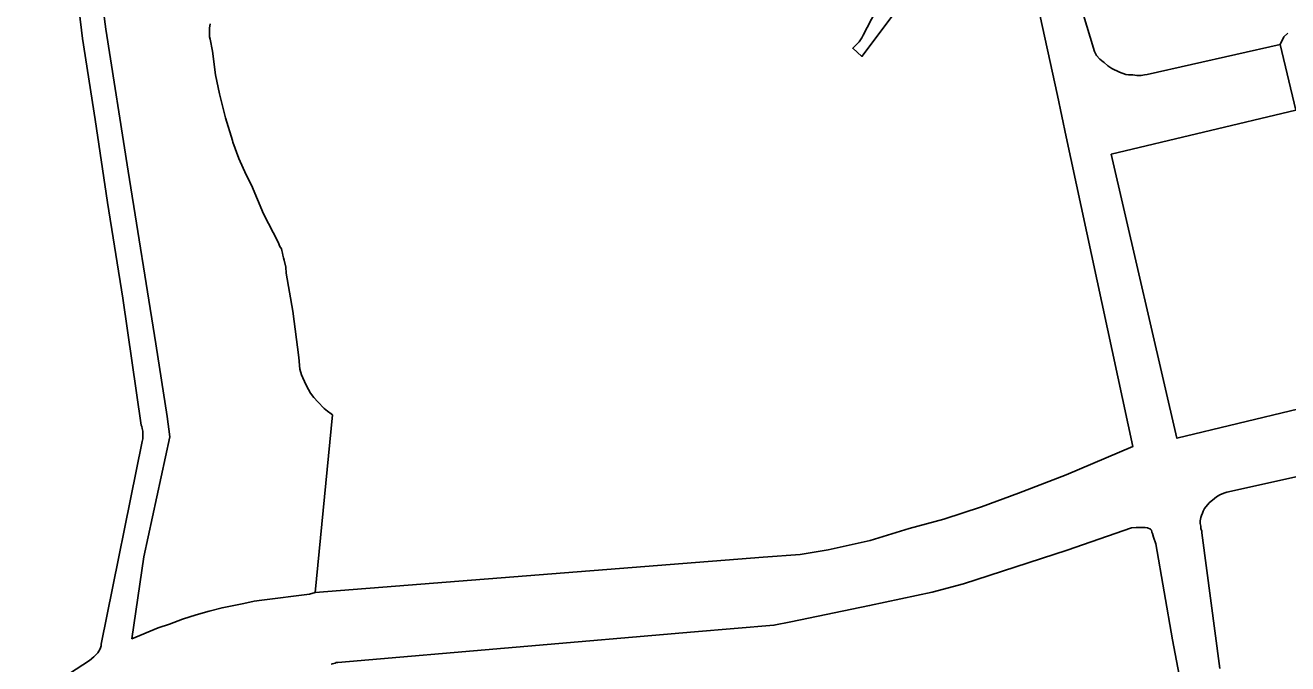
# Model space of a CAD drawing. Extents: x 529240 to 530363, y 179600 to 180767.
# Drawn here: x 529802.4 to 529918.6, y 180016.5 to 180075.3 of the extents above; entities that cross this region are included whole.
import ezdxf

# ---------------------------------------------------------------- set-up
doc = ezdxf.new("R2010")
doc.units = 0
for name, color, linetype in [('General surface', 7, 'Continuous'), ('Natural environment', 7, 'Continuous'), ('Path', 7, 'Continuous'), ('Roadside', 7, 'Continuous'), ('Unclassified', 7, 'Continuous')]:
    doc.layers.add(name, color=color, linetype=linetype)

msp = doc.modelspace()

# ---------------------------------------------------------------- linework, layer by layer
at = {"layer": 'General surface'}
msp.add_lwpolyline([(529808.9, 180082.15), (529809.85, 180074.9), (529811.9, 180061.85), (529814.45, 180045.95), (529815.5, 180039.25), (529815.75, 180037.4), (529813.35, 180026.35), (529812.25, 180018.8), (529814.65, 180019.8), (529815.7, 180020.15), (529816.9, 180020.6), (529818.15, 180021), (529819.35, 180021.35), (529820.55, 180021.65), (529822.55, 180022.05), (529823.5, 180022.25), (529824.2, 180022.35), (529828.6, 180022.9), (529829.1, 180023.05), (529830.7, 180039.4), (529830.6, 180039.5), (529830.25, 180039.75), (529829.95, 180040), (529829.35, 180040.6), (529829, 180041), (529828.7, 180041.4), (529828.5, 180041.75), (529828.25, 180042.2), (529827.85, 180043.1), (529827.7, 180043.6), (529827.6, 180044.7), (529827.05, 180048.95), (529826.45, 180052.45), (529826.4, 180053), (529826.25, 180053.65), (529826.2, 180053.85), (529826.15, 180054.1), (529826.1, 180054.3), (529826.05, 180054.55), (529826, 180054.7), (529825.85, 180054.9), (529825.7, 180055.3), (529824.35, 180057.9), (529823.25, 180060.55), (529822.75, 180061.5), (529822.1, 180063), (529821.55, 180064.5), (529821.5, 180064.65), (529820.85, 180066.75), (529820.3, 180068.95), (529819.95, 180070.7), (529819.65, 180072.9), (529819.45, 180074), (529819.4, 180074.2), (529819.4, 180075), (529819.45, 180075.4)], dxfattribs=at)
at = {"layer": 'Natural environment'}
for points in [[(529897.55, 180083.85), (529900.85, 180072.85), (529901.05, 180072.5), (529901.35, 180072.15), (529901.65, 180071.9), (529901.75, 180071.85), (529902.1, 180071.55), (529902.45, 180071.3), (529903.15, 180070.95), (529903.75, 180070.75), (529904, 180070.7), (529904.4, 180070.7), (529904.75, 180070.65), (529905.15, 180070.65), (529905.45, 180070.7), (529905.7, 180070.75), (529917.95, 180073.5), (529918.3, 180074.2), (529918.65, 180074.55)], [(529792.2, 180006.35), (529808.35, 180016.8), (529808.75, 180017.15), (529809.1, 180017.5), (529809.3, 180017.8), (529809.35, 180017.95), (529809.4, 180018.15), (529809.4, 180018.3), (529813.2, 180036.95), (529813.25, 180037.2), (529813.25, 180037.9), (529813.2, 180038.15), (529813.15, 180038.35), (529813.1, 180038.45), (529811.4, 180050.15), (529810, 180058.95), (529808.85, 180066.6), (529807.7, 180074.05), (529806.95, 180080.2)]]:
    msp.add_lwpolyline(points, dxfattribs=at)
at = {"layer": 'Path'}
for points in [[(529925.3, 180041.3), (529908.45, 180037.25), (529902.4, 180063.4), (529919.4, 180067.45), (529917.95, 180073.5), (529905.7, 180070.75), (529905.45, 180070.7), (529905.15, 180070.65), (529904.75, 180070.65), (529904.4, 180070.7), (529904, 180070.7), (529903.75, 180070.75), (529903.15, 180070.95), (529902.45, 180071.3), (529902.1, 180071.55), (529901.75, 180071.85), (529901.65, 180071.9), (529901.35, 180072.15), (529901.05, 180072.5), (529900.85, 180072.85), (529897.55, 180083.85)], [(529894.9, 180080.45), (529897.45, 180068.8), (529898.25, 180065), (529904.4, 180036.5), (529898.25, 180033.9), (529893.85, 180032.2), (529890.45, 180030.95), (529887, 180029.8), (529883.8, 180028.95), (529880.2, 180027.85), (529876.35, 180027), (529873.75, 180026.55), (529870.35, 180026.3), (529829.1, 180023.05), (529828.6, 180022.9), (529824.2, 180022.35), (529823.5, 180022.25), (529822.55, 180022.05), (529820.55, 180021.65), (529819.35, 180021.35), (529818.15, 180021), (529816.9, 180020.6), (529815.7, 180020.15), (529814.65, 180019.8), (529812.25, 180018.8), (529813.35, 180026.35), (529815.75, 180037.4), (529815.5, 180039.25), (529814.45, 180045.95), (529811.9, 180061.85), (529809.85, 180074.9), (529808.9, 180082.15)], [(529806.95, 180080.2), (529807.7, 180074.05), (529808.85, 180066.6), (529810, 180058.95), (529811.4, 180050.15), (529813.1, 180038.45), (529813.15, 180038.35), (529813.2, 180038.15), (529813.25, 180037.9), (529813.25, 180037.2), (529813.2, 180036.95), (529809.4, 180018.3), (529809.4, 180018.15), (529809.35, 180017.95), (529809.3, 180017.8), (529809.1, 180017.5), (529808.75, 180017.15), (529808.35, 180016.8), (529792.2, 180006.35)], [(529880.7, 180076.55), (529879.55, 180074.35), (529879.45, 180074.1), (529879.2, 180073.75), (529878.6, 180073.15), (529879.45, 180072.4), (529882.33, 180076.23)], [(529912.4, 180016.05), (529910.75, 180028.55), (529910.75, 180028.7), (529910.65, 180028.95), (529910.65, 180029.15), (529910.6, 180029.4), (529910.6, 180029.65), (529910.65, 180029.95), (529910.7, 180030.15), (529910.8, 180030.35), (529910.85, 180030.55), (529911, 180030.8), (529911.4, 180031.3), (529911.9, 180031.7), (529912.1, 180031.85), (529912.4, 180032.05), (529912.75, 180032.2), (529913.05, 180032.3), (529926.6, 180035.3)], [(529909.05, 180013.4), (529908.05, 180018.7), (529906.5, 180027.55), (529906.3, 180028.15), (529906.2, 180028.5), (529906.15, 180028.6), (529906.1, 180028.8), (529906, 180028.9), (529905.75, 180029), (529905.5, 180029.05), (529904.7, 180029.05), (529904.25, 180029), (529898.35, 180026.95), (529888.8, 180023.85), (529885.9, 180023.1), (529880.15, 180021.85), (529872.9, 180020.35), (529871.35, 180020.05), (529864.05, 180019.45), (529831.2, 180016.6), (529831.05, 180016.6), (529830.95, 180016.55), (529830.7, 180016.5), (529830.6, 180016.45)]]:
    msp.add_lwpolyline(points, dxfattribs=at)
at = {"layer": 'Roadside'}
msp.add_lwpolyline([(529918.65, 180074.55), (529918.3, 180074.2), (529917.95, 180073.5), (529919.4, 180067.45)], dxfattribs=at)
at = {"layer": 'Unclassified'}
msp.add_lwpolyline([(529792.2, 180006.35), (529808.35, 180016.8), (529808.75, 180017.15), (529809.1, 180017.5), (529809.3, 180017.8), (529809.35, 180017.95), (529809.4, 180018.15), (529809.4, 180018.3), (529813.2, 180036.95), (529813.25, 180037.2), (529813.25, 180037.9), (529813.2, 180038.15), (529813.15, 180038.35), (529813.1, 180038.45), (529811.4, 180050.15), (529810, 180058.95), (529808.85, 180066.6), (529807.7, 180074.05), (529806.95, 180080.2), (529806.15, 180088.05), (529805.5, 180094), (529805, 180101.1), (529804.35, 180108.75), (529803.89, 180114)], dxfattribs=at)

doc.saveas('drawing.dxf')
